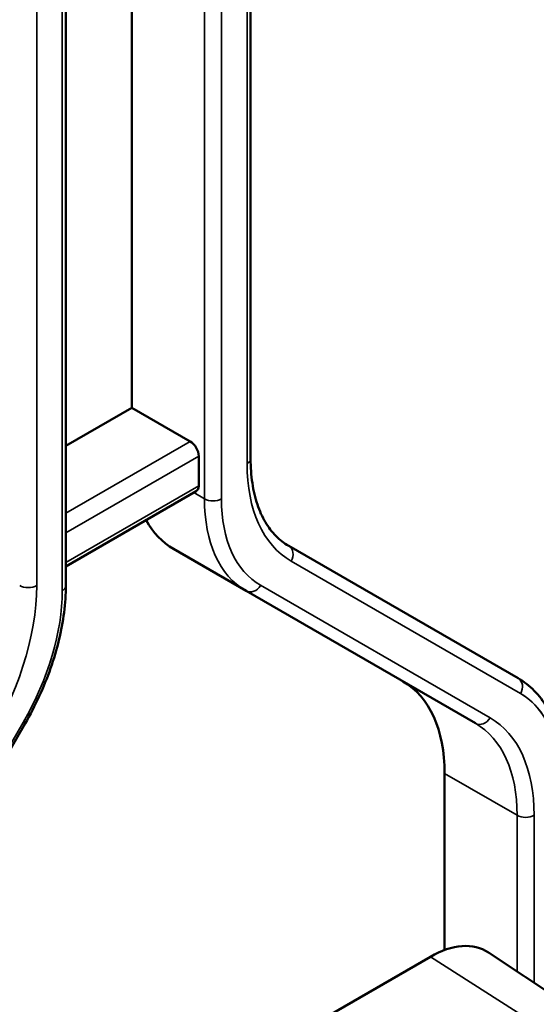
# Model space of a CAD drawing. Header units: millimetres. Extents: x 0 to 14369, y -869 to 2970.
# Tile 494 of 656: x 3662 to 3675, y 1279 to 1304. Entities that reach past the tile are written whole.
import ezdxf

# ---------------------------------------------------------------- set-up
doc = ezdxf.new("R2010")
doc.units = ezdxf.units.MM
doc.header["$LTSCALE"] = 10
doc.layers.add('Sichtbar (ISO)', color=7, linetype='Continuous', lineweight=50)
doc.layers.add('Sichtbar schmal (ISO)', color=7, linetype='Continuous', lineweight=35)

msp = doc.modelspace()

# ---------------------------------------------------------------- linework, layer by layer
at = {"layer": 'Sichtbar (ISO)'}
for p, q in [((3667.6, 1292.864), (3667.6, 1317.552)), ((3667.6, 1292.864), (3667.6, 1317.552)), ((3664.648, 1315.61), (3664.648, 1294.132)), ((3664.648, 1294.132), (3664.648, 1315.61)), ((3663.004, 1289.703), (3663.004, 1315.405)), ((3663.004, 1289.703), (3663.004, 1315.405)), ((3663.004, 1293.183), (3664.648, 1294.132)), ((3664.648, 1294.132), (3663.004, 1293.183)), ((3666.098, 1293.295), (3664.648, 1294.132)), ((3664.648, 1294.132), (3666.098, 1293.295)), ((3666.31, 1292.193), (3666.31, 1292.928)), ((3666.31, 1292.928), (3666.31, 1292.193)), ((3663.004, 1290.183), (3666.248, 1292.056)), ((3663.004, 1290.183), (3666.248, 1292.056)), ((3665.684, 1290.619), (3667.487, 1289.578)), ((3667.487, 1289.578), (3665.684, 1290.619)), ((3674.255, 1287.402), (3668.548, 1290.697)), ((3668.548, 1290.697), (3674.255, 1287.402)), ((3667.487, 1289.578), (3673.194, 1286.283)), ((3673.194, 1286.283), (3667.487, 1289.578)), ((3661.055, 1284.657), (3661.99, 1286.277)), ((3661.055, 1284.657), (3661.99, 1286.277)), ((3672.426, 1280.644), (3672.426, 1285.035)), ((3672.426, 1285.035), (3672.426, 1280.644)), ((3672.073, 1280.477), (3663.234, 1275.374)), ((3683.716, 1273.788), (3673.517, 1280.583))]:
    msp.add_line(p, q, dxfattribs=at)
for centre, major_axis, start_param, end_param in [((3666.098, 1293.05), (0.15, -0.26), 0.785398, 2.356194), ((3666.098, 1293.05), (-0.15, 0.26), 3.926991, 5.497787), ((3666.098, 1292.316), (0.15, -0.26), 0, 0.785398), ((3666.098, 1292.316), (0.15, -0.26), 0, 0.785398), ((3668.184, 1294.949), (-2.5, -4.33), 5.947662, 6.283185), ((3668.184, 1294.949), (-2.5, -4.33), 5.947662, 6.283185), ((3668.891, 1282.994), (2.5, 4.33), 5.497787, 6.283185), ((3668.891, 1282.994), (2.5, 4.33), 5.497787, 6.283185), ((3672.073, 1278.202), (1.393, 2.413), 6.246119, 7.068583)]:
    msp.add_ellipse(centre, major_axis=major_axis, ratio=0.57735, start_param=start_param, end_param=end_param, dxfattribs=at)
for points, knots in [([(3667.6, 1292.864), (3667.6, 1292.651), (3667.615, 1292.448), (3667.671, 1292.067), (3667.713, 1291.89), (3667.822, 1291.566), (3667.889, 1291.419), (3668.044, 1291.157), (3668.132, 1291.042), (3668.326, 1290.846), (3668.432, 1290.764), (3668.548, 1290.697)], [3.1415927, 3.1415927, 3.1415927, 3.1415927, 3.2986723, 3.2986723, 3.4557519, 3.4557519, 3.6128316, 3.6128316, 3.7699112, 3.7699112, 3.9269908, 3.9269908, 3.9269908, 3.9269908]), ([(3667.6, 1292.864), (3667.6, 1292.651), (3667.615, 1292.448), (3667.671, 1292.067), (3667.713, 1291.89), (3667.822, 1291.566), (3667.889, 1291.419), (3668.044, 1291.157), (3668.132, 1291.042), (3668.326, 1290.846), (3668.432, 1290.764), (3668.548, 1290.697)], [3.1415927, 3.1415927, 3.1415927, 3.1415927, 3.2986723, 3.2986723, 3.4557519, 3.4557519, 3.6128316, 3.6128316, 3.7699112, 3.7699112, 3.9269908, 3.9269908, 3.9269908, 3.9269908]), ([(3663.004, 1289.703), (3663.004, 1289.488), (3662.989, 1289.267), (3662.932, 1288.815), (3662.889, 1288.585), (3662.776, 1288.12), (3662.707, 1287.886), (3662.542, 1287.418), (3662.448, 1287.185), (3662.235, 1286.725), (3662.118, 1286.498), (3661.99, 1286.277)], [0, 0, 0, 0, 0.1570796, 0.1570796, 0.3141593, 0.3141593, 0.4712389, 0.4712389, 0.6283185, 0.6283185, 0.7853982, 0.7853982, 0.7853982, 0.7853982]), ([(3663.004, 1289.703), (3663.004, 1289.488), (3662.989, 1289.267), (3662.932, 1288.815), (3662.889, 1288.585), (3662.776, 1288.12), (3662.707, 1287.886), (3662.542, 1287.418), (3662.448, 1287.185), (3662.235, 1286.725), (3662.118, 1286.498), (3661.99, 1286.277)], [0, 0, 0, 0, 0.1570796, 0.1570796, 0.3141593, 0.3141593, 0.4712389, 0.4712389, 0.6283185, 0.6283185, 0.7853982, 0.7853982, 0.7853982, 0.7853982]), ([(3674.255, 1287.402), (3674.401, 1287.318), (3674.536, 1287.213), (3674.777, 1286.969), (3674.883, 1286.83), (3675.065, 1286.524), (3675.14, 1286.357), (3675.26, 1286), (3675.304, 1285.81), (3675.364, 1285.413), (3675.378, 1285.205), (3675.378, 1284.991)], [5.4977871, 5.4977871, 5.4977871, 5.4977871, 5.6548668, 5.6548668, 5.8119464, 5.8119464, 5.969026, 5.969026, 6.1261057, 6.1261057, 6.2831853, 6.2831853, 6.2831853, 6.2831853]), ([(3674.255, 1287.402), (3674.401, 1287.318), (3674.536, 1287.213), (3674.777, 1286.969), (3674.883, 1286.83), (3675.065, 1286.524), (3675.14, 1286.357), (3675.26, 1286), (3675.304, 1285.81), (3675.364, 1285.413), (3675.378, 1285.205), (3675.378, 1284.991)], [5.4977871, 5.4977871, 5.4977871, 5.4977871, 5.6548668, 5.6548668, 5.8119464, 5.8119464, 5.969026, 5.969026, 6.1261057, 6.1261057, 6.2831853, 6.2831853, 6.2831853, 6.2831853])]:
    msp.add_open_spline(points, degree=3, knots=knots, dxfattribs=at)
at = {"layer": 'Sichtbar schmal (ISO)'}
for p, q in [((3666.451, 1317.569), (3666.451, 1291.866)), ((3666.451, 1291.866), (3666.451, 1317.569)), ((3666.876, 1291.866), (3666.876, 1317.569)), ((3666.876, 1317.569), (3666.876, 1291.866)), ((3667.512, 1317.429), (3667.512, 1292.741)), ((3667.512, 1292.741), (3667.512, 1317.429)), ((3662.916, 1315.283), (3662.916, 1289.58)), ((3662.916, 1289.58), (3662.916, 1315.283)), ((3662.28, 1289.709), (3662.28, 1314.408)), ((3662.28, 1314.408), (3662.28, 1289.709)), ((3666.098, 1293.295), (3663.004, 1291.509)), ((3663.004, 1291.509), (3666.098, 1293.295)), ((3663.004, 1291.019), (3666.31, 1292.928)), ((3666.31, 1292.928), (3663.004, 1291.019)), ((3666.31, 1292.193), (3663.004, 1290.284)), ((3663.004, 1290.284), (3666.31, 1292.193)), ((3666.451, 1291.866), (3666.186, 1292.02)), ((3666.186, 1292.02), (3666.451, 1291.866)), ((3674.317, 1287.02), (3668.61, 1290.315)), ((3668.61, 1290.315), (3674.317, 1287.02)), ((3667.849, 1289.715), (3673.556, 1286.42)), ((3673.556, 1286.42), (3667.849, 1289.715)), ((3660.971, 1284.623), (3661.942, 1286.305)), ((3661.942, 1286.305), (3660.971, 1284.623)), ((3661.99, 1286.277), (3661.942, 1286.305)), ((3661.942, 1286.305), (3661.99, 1286.277)), ((3672.426, 1285.035), (3674.23, 1283.994)), ((3674.23, 1283.994), (3672.426, 1285.035)), ((3674.23, 1283.994), (3674.23, 1280.108)), ((3674.23, 1280.108), (3674.23, 1283.994)), ((3674.654, 1279.826), (3674.654, 1283.994)), ((3674.654, 1283.994), (3674.654, 1279.826)), ((3682.68, 1273.711), (3672.073, 1280.477))]:
    msp.add_line(p, q, dxfattribs=at)
for centre, major_axis, ratio, start_param, end_param in [((3667.3, 1292.864), (0.3, 0), 0.57735, 5.497787, 6.283185), ((3667.3, 1292.864), (0.3, 0), 0.57735, 5.497787, 6.283185), ((3671.26, 1294.905), (-2.65, -4.59), 0.57735, 5.497787, 6.283185), ((3671.26, 1294.905), (-2.65, -4.59), 0.57735, 5.497787, 6.283185), ((3666.664, 1291.989), (-0.3, 0), 0.57735, 0.785398, 2.356194), ((3669.987, 1293.908), (-2.5, -4.33), 0.57735, 5.497787, 6.283185), ((3666.664, 1291.989), (0.3, 0), 0.57735, 3.926991, 5.497787), ((3669.987, 1293.908), (-2.5, -4.33), 0.57735, 5.497787, 6.283185), ((3670.199, 1293.785), (-2.35, -4.07), 0.57735, 5.497787, 6.283185), ((3670.199, 1293.785), (-2.35, -4.07), 0.57735, 5.497787, 6.283185), ((3668.398, 1290.437), (0.15, 0.26), 0.816497, 4.712389, 6.283185), ((3668.398, 1290.437), (0.15, 0.26), 0.816497, 4.712389, 6.283185), ((3658.532, 1287.546), (-2.65, -4.59), 0.57735, 1.492639, 2.356194), ((3658.532, 1287.546), (2.65, 4.59), 0.57735, 4.634231, 5.497787), ((3662.067, 1289.832), (-0.3, 0), 0.57735, 0.785398, 2.356194), ((3662.067, 1289.832), (0.3, 0), 0.57735, 3.926991, 5.497787), ((3659.592, 1287.662), (2.35, 4.07), 0.57735, 4.712389, 5.497787), ((3659.592, 1287.662), (-2.35, -4.07), 0.57735, 1.570796, 2.356194), ((3662.704, 1289.703), (0.3, 0), 0.57735, 5.497787, 6.283185), ((3662.704, 1289.703), (0.3, 0), 0.57735, 5.497787, 6.283185), ((3667.637, 1289.837), (-0.15, -0.26), 0.816497, 0, 1.570796), ((3667.637, 1289.837), (-0.15, -0.26), 0.816497, 0, 1.570796), ((3674.105, 1287.142), (0.15, 0.26), 0.816497, 4.712389, 6.283185), ((3674.105, 1287.142), (0.15, 0.26), 0.816497, 4.712389, 6.283185), ((3671.967, 1282.95), (2.35, 4.07), 0.57735, 5.497787, 6.283185), ((3673.344, 1286.542), (-0.15, -0.26), 0.816497, 0, 1.570796), ((3673.344, 1286.542), (-0.15, -0.26), 0.816497, 0, 1.570796), ((3670.906, 1281.83), (2.65, 4.59), 0.57735, 5.497787, 6.283185), ((3670.906, 1281.83), (2.65, 4.59), 0.57735, 5.497787, 6.283185), ((3670.694, 1281.952), (2.5, 4.33), 0.57735, 5.497787, 6.283185), ((3670.694, 1281.952), (2.5, 4.33), 0.57735, 5.497787, 6.283185), ((3674.442, 1284.116), (0.3, 0), 0.57735, 3.926991, 5.497787), ((3674.442, 1284.116), (-0.3, 0), 0.57735, 0.785398, 2.356194)]:
    msp.add_ellipse(centre, major_axis=major_axis, ratio=ratio, start_param=start_param, end_param=end_param, dxfattribs=at)
msp.add_open_spline([(3674.317, 1287.02), (3674.526, 1286.897), (3674.701, 1286.736), (3674.845, 1286.53), (3674.989, 1286.324), (3675.102, 1286.075), (3675.177, 1285.796), (3675.252, 1285.518), (3675.29, 1285.211), (3675.29, 1284.868)], degree=3, knots=[0, 0, 0, 0, 0.333333, 0.333333, 0.333333, 0.666667, 0.666667, 0.666667, 1, 1, 1, 1], dxfattribs=at)

doc.saveas('drawing.dxf')
